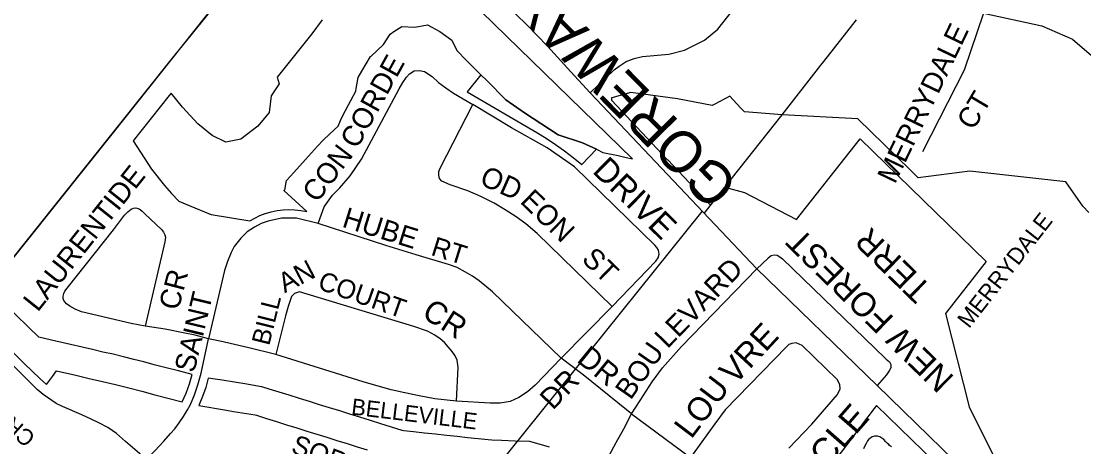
# Model space of a CAD drawing. Extents: x 586326 to 623965, y 4819854 to 4857850.
# Drawn here: x 600266 to 601554, y 4849768 to 4850283 of the extents above; entities that cross this region are included whole.
import ezdxf

# ---------------------------------------------------------------- set-up
doc = ezdxf.new("R2010")
doc.units = 0
for name, color, linetype in [('Lots_Concessions', 7, 'Continuous'), ('Major Rds and Hwys', 7, 'Continuous'), ('Major Rds Lbls', 7, 'Continuous'), ('Minor Rd Lbls', 7, 'Continuous'), ('Minor Rds', 7, 'Continuous'), ('Municipal Bdry', 7, 'Continuous'), ('Park Lbls', 7, 'Continuous'), ('Park Outlines', 7, 'Continuous'), ('Proposed Secondary Rds', 7, 'Continuous'), ('Secondary Rds Lbls', 7, 'Continuous'), ('SWM Ponds', 7, 'Continuous')]:
    doc.layers.add(name, color=color, linetype=linetype)

msp = doc.modelspace()

# ---------------------------------------------------------------- linework, layer by layer
at = {"layer": 'Lots_Concessions'}
for p, q in [((601239.3, 4850234.5), (601279, 4850285.2)), ((601188.5, 4850169.9), (601235.7, 4850230)), ((601235.7, 4850230), (601239.3, 4850234.5)), ((601119.2, 4850082.4), (601188.5, 4850169.9)), ((601094, 4850050.6), (601119.2, 4850082.4)), ((600655.2, 4849510.4), (601091.6, 4850052.8))]:
    msp.add_line(p, q, dxfattribs=at)
at = {"layer": 'Major Rds and Hwys'}
for points in [[(600197.7, 4849922.8), (600212.7, 4849942.4), (600451.3, 4850240.7), (600644.5, 4850479)], [(600955.9, 4850196.6), (600932.6, 4850221.9), (600904.1, 4850253.3), (600879, 4850278.9), (600865.9, 4850291.9), (600848.4, 4850307.8), (600832.6, 4850321.1), (600824.5, 4850327.9)], [(601158, 4849983.5), (600955.9, 4850196.6)], [(601303.7, 4849841.9), (601158, 4849983.5)], [(601539.4, 4849612.8), (601303.7, 4849841.9)]]:
    msp.add_lwpolyline(points, dxfattribs=at)
at = {"layer": 'Minor Rds'}
for points in [[(600955.9, 4850196.6), (600985.1, 4850224.3), (600990.9, 4850229.1), (600999.4, 4850234.5), (601009.1, 4850238.1), (601019.4, 4850240.6), (601051.5, 4850243.5), (601070.3, 4850248.4), (601094.7, 4850260.6), (601110.9, 4850273.9), (601194.1, 4850379.5), (601212.4, 4850402)], [(601432.9, 4850293.1), (601409.5, 4850224.2), (601358.7, 4850125.3)], [(601432.9, 4850293.1), (601503.5, 4850277.9), (601540.5, 4850261.7), (601566.6, 4850239.3), (601597.2, 4850201.3), (601620.3, 4850169.9), (601649, 4850144), (601741.3, 4850068.9)], [(600626.4, 4850038.3), (600633.4, 4850058.3), (600643.5, 4850072.8), (600652.3, 4850081.4), (600665, 4850095.9), (600678.8, 4850116.2), (600724.5, 4850201.3), (600728.8, 4850209), (600733.1, 4850215.5), (600737.1, 4850219.8), (600742.6, 4850223.2), (600749.1, 4850223.5), (600755.3, 4850222.3), (600764.5, 4850216.4), (600772.2, 4850209.3), (600780.9, 4850202.8), (600790.4, 4850196.1), (600813.8, 4850182.5)], [(600982.7, 4849937.8), (600891.8, 4850026.1), (600877.9, 4850037.8), (600866.1, 4850046.3), (600853, 4850054.9), (600839.6, 4850062.8), (600823.2, 4850071), (600807.5, 4850077.7), (600786.1, 4850085.1), (600776.2, 4850089.6), (600773.3, 4850093), (600772.4, 4850096.8), (600772.5, 4850101.1), (600773.9, 4850105.3), (600813.8, 4850182.5)], [(600982.7, 4849937.8), (601035.6, 4849992.8), (601038.5, 4849996.6), (601039.7, 4850001.3), (601038.7, 4850005.8), (601036.7, 4850009.3), (601034.2, 4850012.2), (600937, 4850106.8), (600904, 4850130.1), (600860.4, 4850154.2), (600813.8, 4850182.5)], [(600378.3, 4850030.7), (600391.6, 4850048.2), (600395.5, 4850052.6), (600399.5, 4850055.5), (600402.5, 4850056.7), (600405.3, 4850057.1), (600407.9, 4850056.6), (600410.4, 4850055.3), (600412.7, 4850053.2), (600415.9, 4850050), (600436.3, 4850030.9), (600438.7, 4850027.8), (600440.4, 4850024.5), (600441, 4850021.6), (600440.4, 4850016.2), (600416.5, 4849914.1)], [(600626.4, 4850038.3), (600600.1, 4850044.8), (600581.8, 4850044.8), (600565.6, 4850041.1), (600557.2, 4850038.4), (600549, 4850034), (600540.2, 4850028.1), (600532.4, 4850020.7), (600524.3, 4850010.4), (600520.9, 4850003.3), (600516.3, 4849992.4), (600512.8, 4849981.4), (600493.3, 4849898.4)], [(600920.9, 4849875), (600837.4, 4849955.7), (600821.4, 4849969), (600813.1, 4849974.6), (600805, 4849979.4), (600794.9, 4849984.8), (600784.4, 4849988.5), (600745.2, 4850000.3), (600708.3, 4850011.7), (600626.4, 4850038.3)], [(600416.5, 4849914.1), (600399.7, 4849917.3), (600339.3, 4849931.4), (600331.5, 4849934.5), (600325, 4849938), (600321.1, 4849940.8), (600318.9, 4849943.2), (600317.9, 4849945.1), (600317.2, 4849947.6), (600317.1, 4849950.4), (600317.9, 4849953.6), (600319.3, 4849956.4), (600321.9, 4849960.1), (600378.3, 4850030.7)], [(601158, 4849983.5), (601171.2, 4849996), (601171.7, 4849996.5), (601175.5, 4849999.6), (601179.1, 4850000.4), (601182.5, 4849999.8), (601185.8, 4849998.1), (601189.1, 4849995.5), (601313.5, 4849875.2), (601314.8, 4849874.1), (601318.8, 4849870.6), (601320.5, 4849867.3), (601320.4, 4849863.3), (601318.3, 4849859.6), (601315.2, 4849855), (601303.7, 4849841.9)], [(600793.8, 4849823), (600796.1, 4849864.2), (600794.9, 4849872.8), (600792.4, 4849877.8), (600788.7, 4849883.3), (600783.7, 4849889), (600779.2, 4849894.1), (600774.3, 4849898.4), (600767.8, 4849903.1), (600758.8, 4849907.7), (600742, 4849913.4), (600603.6, 4849955.7), (600597.6, 4849953.3), (600593.7, 4849949.7), (600589.7, 4849937.9), (600586.8, 4849926.5), (600574.8, 4849879.5)], [(600920.9, 4849875), (600982.7, 4849937.8)], [(600493.3, 4849898.4), (600477.1, 4849903), (600464.5, 4849905.6), (600440.9, 4849910.2), (600416.5, 4849914.1)], [(600418.1, 4849752.2), (600428.4, 4849763), (600439, 4849774.7), (600447.3, 4849783.7), (600452.4, 4849789.5), (600457.9, 4849796.6), (600463.1, 4849804.4), (600468, 4849812.5), (600471.5, 4849819), (600476.3, 4849830.7), (600480.3, 4849843), (600484.3, 4849857), (600493.3, 4849898.4)], [(600574.8, 4849879.5), (600542.2, 4849887.5), (600519.4, 4849892.9), (600511.2, 4849894.8), (600493.3, 4849898.4)], [(601196.8, 4849766.1), (601224.5, 4849795.3), (601255.8, 4849831), (601259, 4849838), (601258.7, 4849843.3), (601255.5, 4849849.1), (601213.1, 4849890.6), (601205.5, 4849893.7), (601200.3, 4849892.8), (601196.7, 4849891.7), (601193.9, 4849888.9), (601119.7, 4849812.5), (601107.1, 4849795.6), (601077.4, 4849754.6)], [(600793.8, 4849823), (600767.5, 4849826), (600748.5, 4849829.5), (600731.1, 4849833.1), (600714.8, 4849836.9), (600701.6, 4849840.3), (600680.7, 4849846.4), (600574.8, 4849879.5)], [(600920.9, 4849875), (600889.4, 4849842.4), (600880.1, 4849834.2), (600869.3, 4849827.5), (600859.1, 4849822.8), (600846.8, 4849820.8), (600834.9, 4849820.5), (600793.8, 4849823)], [(601006.1, 4849807.6), (600989.6, 4849821.2), (600947.3, 4849855.1), (600920.9, 4849875)], [(601006.1, 4849807.6), (601077.4, 4849754.6)]]:
    msp.add_lwpolyline(points, dxfattribs=at)
at = {"layer": 'Municipal Bdry'}
for p, q in [((600378, 4850148.7), (600503.7, 4850306.3)), ((600221, 4849952), (600378, 4850148.7))]:
    msp.add_line(p, q, dxfattribs=at)
at = {"layer": 'Park Outlines'}
for points in [[(600630.9, 4850285.1), (600618.4, 4850267.9), (600576.6, 4850215.4), (600578.9, 4850207.4), (600569.2, 4850192.9), (600567, 4850172.9), (600552.9, 4850156.1), (600532.4, 4850140.5), (600514.2, 4850137), (600497.8, 4850145), (600480.4, 4850159.1), (600461.9, 4850179.3), (600447.9, 4850196), (600445.6, 4850193.2), (600401.9, 4850138.4), (600424, 4850104.3), (600440, 4850084.2), (600442.6, 4850080.9), (600448.5, 4850074.6), (600457.3, 4850065.3), (600470, 4850060), (600495.4, 4850049.5), (600496.4, 4850049.3), (600543.4, 4850041.5), (600549.4, 4850044.9), (600555.6, 4850047.9), (600562.1, 4850050.4), (600562.4, 4850050.5), (600569.3, 4850052.5), (600576.4, 4850054), (600583.6, 4850054.9), (600590.8, 4850055.2), (600598, 4850054.9), (600605.2, 4850054.1), (600612.3, 4850052.7), (600584.7, 4850078.2), (600585.7, 4850078.5), (600587.9, 4850090.2), (600596.8, 4850100.1), (600611, 4850116), (600625.3, 4850131.8), (600632.1, 4850139.3), (600640.3, 4850147), (600650.5, 4850156.4), (600653.4, 4850162.9), (600655.9, 4850168.4), (600663.1, 4850182.2), (600671.8, 4850198.8), (600672.3, 4850201.9), (600674.5, 4850215), (600679.3, 4850223), (600689.8, 4850240.5), (600690.6, 4850241.2), (600705.4, 4850255), (600713.4, 4850267.7), (600718.1, 4850270.7), (600727.8, 4850277.1), (600743.3, 4850276), (600758.6, 4850279), (600773.6, 4850271), (600788.4, 4850260.3), (600794.3, 4850247.8), (600806.1, 4850235.9), (600823.5, 4850218.6), (600830.5, 4850211.7), (600853.7, 4850188.3), (600876.5, 4850172.2), (600917.3, 4850145.6), (600946.8, 4850136.2), (600963.5, 4850128.2), (600971.4, 4850124.4), (600990, 4850120.5), (600999.7, 4850118.4), (601007.2, 4850116.8), (600762.7, 4850354.8)], [(601560.3, 4850051.6), (601553.3, 4850059.3), (601532.5, 4850088.8), (601503.5, 4850092.1), (601416.3, 4850101.8), (601353.6, 4850093.7), (601348.6, 4850098.6), (601344.1, 4850103), (601280.6, 4850165.1), (601188.5, 4850169.9), (601143, 4850173.4), (601138.3, 4850178.5), (601125.4, 4850192.5), (601107.2, 4850183), (601103.8, 4850181.2), (601061.9, 4850189.4), (601005.4, 4850197.2), (600982.2, 4850190.7), (600981.9, 4850190.6), (600981.8, 4850187.6), (601049.4, 4850115.7), (601050, 4850115.5), (601101.8, 4850060.4), (601103.6, 4850062.6), (601119.2, 4850082.4), (601142.9, 4850075.7), (601206.2, 4850043), (601283.2, 4850140.9), (601436.1, 4849992.1), (601386.6, 4849929.2), (601415.4, 4849816.1), (601452.7, 4849741.5)], [(600234, 4849904), (600270, 4849868.8), (600270, 4849868.8), (600288.8, 4849850.5), (600297, 4849843.1), (600304.3, 4849853.1), (600309.1, 4849859.7), (600309.1, 4849859.7), (600332.3, 4849854.4), (600348.4, 4849850.6), (600364.6, 4849846.9), (600380.7, 4849843.1), (600383.6, 4849842.5), (600396.6, 4849839.1), (600412.5, 4849835), (600428.4, 4849830.8), (600461.4, 4849822.2), (600466.3, 4849832.9), (600470.3, 4849844), (600473.4, 4849855.3), (600456.9, 4849859.6), (600442.1, 4849863.4), (600427.4, 4849867.2), (600415, 4849870.5), (600402.6, 4849873.7), (600392, 4849876.5), (600390.2, 4849876.9), (600377.7, 4849879.8), (600365.3, 4849882.6), (600352.8, 4849885.5), (600340.3, 4849888.4), (600325.8, 4849891.8), (600308.3, 4849895.8), (600289.1, 4849900.3), (600287.4, 4849900.6), (600274.7, 4849913.1), (600244.8, 4849942.2)], [(600906.7, 4849767.2), (600883, 4849774.1), (600865, 4849774.7), (600848.4, 4849775.2), (600836.9, 4849775.6), (600832.2, 4849776.1), (600820.1, 4849777.4), (600807.4, 4849778.7), (600794.7, 4849780.1), (600781.9, 4849781.5), (600768.6, 4849782.9), (600755.1, 4849784.3), (600741.7, 4849785.8), (600729.9, 4849787), (600728.2, 4849787.5), (600715.3, 4849791.6), (600702.3, 4849795.6), (600689.5, 4849799.6), (600676.8, 4849803.5), (600664.5, 4849807.4), (600652.3, 4849811.2), (600640.1, 4849815), (600627.9, 4849818.8), (600615.7, 4849822.6), (600603.5, 4849826.4), (600591.2, 4849830.2), (600579, 4849834), (600566.9, 4849837.7), (600558, 4849840.5), (600555, 4849841), (600539.9, 4849843.5), (600524.9, 4849845.9), (600509.8, 4849848.4), (600492.9, 4849851.1), (600489.9, 4849839.7), (600486, 4849828.5), (600481.4, 4849817.6), (600515, 4849812.1), (600523.5, 4849810.7), (600550, 4849806.4), (600551.3, 4849806), (600563.5, 4849802.2), (600575.7, 4849798.3), (600587.9, 4849794.5), (600600.2, 4849790.7), (600612.4, 4849786.9), (600624.6, 4849783.1), (600636.8, 4849779.3), (600649, 4849775.5), (600661.3, 4849771.7), (600673.5, 4849767.9), (600685.7, 4849764.1)]]:
    msp.add_lwpolyline(points, dxfattribs=at)
for points in [[(600823.5, 4850218.6), (600807, 4850198), (600891.2, 4850148.5), (600902.6, 4850141.5), (600913.8, 4850134.2), (600924.7, 4850126.4), (600935.3, 4850118.3), (600945.7, 4850109.9), (600963.5, 4850128.2), (600946.8, 4850136.2), (600917.3, 4850145.6), (600876.5, 4850172.2), (600853.7, 4850188.3), (600830.5, 4850211.7)], [(601234.4, 4849726.9), (601217.5, 4849704.6), (601233.1, 4849702.2), (601254.3, 4849689.9), (601269.1, 4849682.8), (601323.5, 4849681.2), (601345.1, 4849687.9), (601350.8, 4849696.2), (601381.5, 4849721.5), (601401.9, 4849721.6), (601303, 4849817.8), (601300.3, 4849814.1), (601286.2, 4849795.5), (601273.2, 4849778.4), (601260.3, 4849761.2), (601247.3, 4849744.1)]]:
    msp.add_lwpolyline(points, close=True, dxfattribs=at)
at = {"layer": 'Proposed Secondary Rds'}
for points in [[(601006.1, 4849807.6), (601016.6, 4849823.9), (601031, 4849846.6), (601043.7, 4849863.5), (601066.5, 4849889.2), (601158, 4849983.5)], [(600418.1, 4849752.2), (600392.7, 4849774.3), (600381.6, 4849783.9), (600371.4, 4849791), (600360.5, 4849797), (600351.1, 4849801.4), (600339.7, 4849806.3), (600316.2, 4849816.6), (600308.7, 4849820.3), (600303.4, 4849823.8), (600293, 4849831.1), (600285.5, 4849837.3), (600254.4, 4849868.2), (600241.4, 4849880.8), (600197.7, 4849922.8)], [(600946.6, 4849674.4), (600958.8, 4849711), (600968.4, 4849734.4), (600973.8, 4849747.4), (600987.6, 4849773.1), (600996.6, 4849789.7), (601006.1, 4849807.6)]]:
    msp.add_lwpolyline(points, dxfattribs=at)
at = {"layer": 'SWM Ponds'}
msp.add_lwpolyline([(601321.3, 4849767.7), (601318.9, 4849769.5), (601318.2, 4849770.7), (601316.4, 4849771.7), (601315.7, 4849772.5), (601314.8, 4849773.4), (601313.3, 4849774), (601313.5, 4849774.9), (601311.8, 4849776.1), (601311.8, 4849776.8), (601309.6, 4849778.2), (601307.1, 4849779.7), (601304.1, 4849780.5), (601300.7, 4849780.6), (601297.6, 4849779.9), (601296, 4849778.7), (601293.9, 4849777), (601292.2, 4849775.1), (601290.4, 4849771.8), (601288.9, 4849768.9), (601287.3, 4849765.3)], dxfattribs=at)

# ---------------------------------------------------------------- texts
at = {"layer": 'Major Rds Lbls'}
msp.add_text('GOREWAY  DR', height=49.998, rotation=134.5275, dxfattribs=at).set_placement((601138.2, 4850087.3))
at = {"layer": 'Minor Rd Lbls'}
for s, height, rotation, p in [('MERRYDALE', 24.98, 64.3494, (601325.5, 4850085.1)), ('CORDE', 25, 61.0426, (600673.5, 4850127.6)), ('CT', 25, 59.3494, (601420.5, 4850150.1)), ('CON', 25, 52.8152, (600624.9, 4850062.3)), ('DRIVE', 29.29, 315.6035, (600957.4, 4850100.7)), ('LAURENTIDE', 25, 51.484, (600286.2, 4849930.1)), ('OD', 25, 335.86, (600820.5, 4850086.3)), ('EON', 25, 315.9796, (600869.9, 4850064)), (' HUBE', 24.88, 342.6935, (600645.2, 4850037.4)), ('RT', 23.45, 342.6166, (600761.7, 4850000.4)), ('NEW FOREST', 29.29, 135.6035, (601398.5, 4849852)), ('TERR', 29.29, 135.6035, (601371.3, 4849960.7)), ('ST', 25, 315.9796, (600944.4, 4849993.7)), ('AN', 23.92, 27.526, (600585.6, 4849953.6)), ('CR', 25, 75.4224, (600456.8, 4849932)), ('COURT', 22.99, 340.6048, (600624.4, 4849959.4)), ('SAINT', 24.88, 76.5609, (600475.9, 4849856.4)), ('BILL', 22.09, 76.0244, (600566.8, 4849889.5)), ('CR', 27.47, 327.4741, (600750.4, 4849925.7)), ('VRE', 29.29, 47.0879, (601131.4, 4849841.7)), ('DR', 26.41, 320.7631, (600938.5, 4849871.7)), ('DR', 25.38, 45.8233, (600910.7, 4849811.3)), ('LOU', 28.72, 52.8152, (601078.5, 4849776.2)), ('BELLEVILLE', 19.62, 353.1013, (600665.7, 4849807)), ('CIRCLE', 31.09, 48.8639, (601195.5, 4849687.4)), ('CR', 19.62, 138.2899, (600284.8, 4849780.5)), ('SOR', 23.45, 339.0521, (600592.1, 4849761.1))]:
    msp.add_text(s, height=height, rotation=rotation, dxfattribs=at).set_placement(p)
at = {"layer": 'Park Lbls'}
msp.add_text('MERRYDALE', height=19.99, rotation=52, dxfattribs=at).set_placement((601415.2, 4849910.2))
at = {"layer": 'Secondary Rds Lbls'}
for s, rotation, p in [('LEVARD', 45.6824, (601049.6, 4849885.8)), ('BOU', 54.9641, (601005, 4849823.5))]:
    msp.add_text(s, height=25, rotation=rotation, dxfattribs=at).set_placement(p)

doc.saveas('drawing.dxf')
